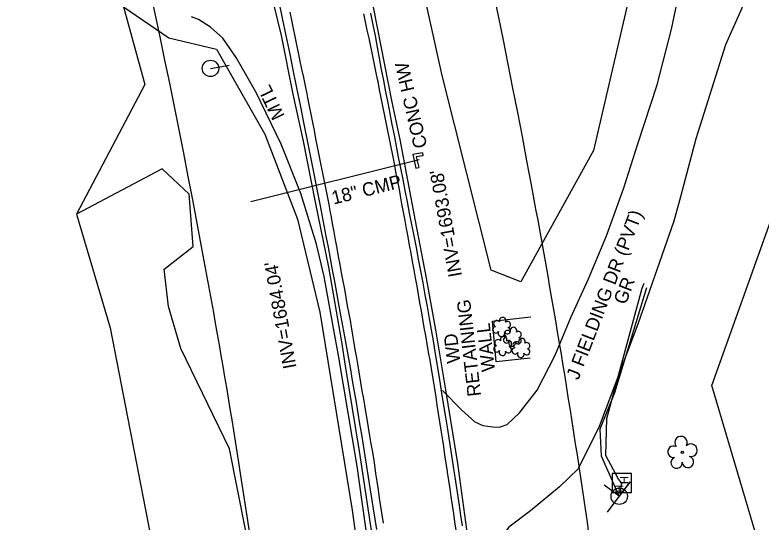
# Model space of a CAD drawing. Extents: x 472260 to 482161, y 489063 to 507124.
# Drawn here: x 477871.1 to 478093.4, y 498644 to 498795.2 of the extents above; entities that cross this region are included whole.
import ezdxf

# ---------------------------------------------------------------- set-up
doc = ezdxf.new("R2010")
doc.units = 0
for name, color, linetype in [('Exist Structure Minor Drop Inlet Cogo Elevation', 7, 'Continuous'), ('Exist Structure Minor Pipes CMP 30 Inch', 7, 'Continuous'), ('Prop Drainage Structure Catch Basin Convert From Junction Box Label', 7, 'Continuous'), ('Prop Drainage Structure Catch Basin Grate 840 03E CELL', 7, 'Continuous'), ('Prop Drainage Structure Catch Basin Grate 840 03F Label', 7, 'Continuous'), ('Prop Drainage Structure Drop Inlet Grate 2 Narrow Slots and Sag Grates 840 24 CELL', 7, 'Continuous'), ('Prop Drainage Structure Drop Inlet Grate 2 Wide Slots and Flat Grates 840 20 Label', 7, 'Continuous'), ('Prop Drainage Structure Outlet Berm Ditch 850 10 CELL', 7, 'Continuous'), ('Prop Drainage Structure Pipe CSP 60in Label', 7, 'Continuous'), ('Prop Drainage Structure Pipe RCP 18in Class III', 7, 'Continuous'), ('Prop Drainage Structure Pipe RCP 66in Class IV', 7, 'Continuous'), ('Prop Drainage Structure Pipe RCP 66in Class IV Label', 7, 'Continuous'), ('Prop Drainage Structure Pipe Stub Out CELL', 7, 'Continuous'), ('Prop Drainage Structure Pipe Welded Steel 72in Label', 7, 'Continuous'), ('Prop Drainage Structure Plot Symbol 50 Scale', 7, 'Continuous'), ('Prop Drainage Structure Plot Symbol 50 Scale CELL', 7, 'Continuous'), ('Prop Drainage Structure Tops and Inverts LABEL', 7, 'Continuous'), ('Prop Earthen Structure Base Ditch Lateral Detail Label', 7, 'Continuous'), ('Prop Earthen Structure False Sump Label', 7, 'Continuous'), ('Prop Erosion Rip Rap Pad at Outlet CELL', 7, 'Continuous'), ('Prop Erosion Rip Rap Pad at Outlet Label', 7, 'Continuous'), ('Prop NEU Channel Block Detail CELL', 7, 'Continuous'), ('Prop NEU Channel Block Detail Label', 7, 'Continuous'), ('Prop SS Fill Line', 7, 'Continuous')]:
    doc.layers.add(name, color=color, linetype=linetype)

msp = doc.modelspace()

# ---------------------------------------------------------------- linework, layer by layer
at = {"layer": 'Exist Structure Minor Drop Inlet Cogo Elevation'}
for centre, radius, start, end in [((475150.42, 498208.04), 2924.21, 10.42705, 28.78535), ((475150.42, 498208.04), 2824.21, 10.42705, 28.78535), ((475642.7, 498298.63), 2423.66, 7.87106, 10.42705), ((475642.7, 498298.63), 2323.66, 7.87106, 10.42705)]:
    msp.add_arc(centre, radius, start, end, dxfattribs=at)
at = {"layer": 'Prop Drainage Structure Catch Basin Convert From Junction Box Label'}
for points in [[(477996.51, 498701.33), (477993.74, 498716.69), (477990.46, 498733.83), (477985.88, 498758.04), (477983.51, 498769.13), (477976.97, 498802.63), (477971.47, 498828.29), (477964.59, 498856.8), (477957.12, 498889.21), (477952.05, 498910.97), (477944.91, 498938.83), (477937.4, 498966.04), (477929.86, 498994.18), (477923.48, 499016.53), (477918.46, 499033.05)], [(477968.51, 498697.7), (477964.57, 498719.96), (477960.6, 498739.33), (477957.08, 498757.49), (477954, 498771.52), (477950.47, 498789.03), (477948.35, 498797.99), (477945.98, 498809.81), (477945.17, 498813.58), (477941.18, 498829.97), (477939.67, 498836.85), (477935.83, 498854), (477931.51, 498873.52), (477926.45, 498894.44), (477921.49, 498914.61), (477916.72, 498933.94), (477910.94, 498955.11)], [(478020.37, 498531.37), (478017.95, 498551.09), (478014.43, 498582.34), (478010.97, 498607.98), (478008.3, 498625.86), (478005.77, 498641.71), (478003, 498661.43), (477999.51, 498683.4), (477996.51, 498701.33)], [(478002.63, 498442.95), (478002.08, 498447.9), (477997.91, 498482.93), (477994.76, 498509.09), (477991.94, 498534.13), (477988.4, 498562.87), (477984.93, 498587.23), (477981.55, 498613.17), (477978.36, 498634.94), (477973.78, 498665.15), (477969.61, 498690.6), (477968.51, 498697.7)]]:
    msp.add_lwpolyline(points, dxfattribs=at)
at = {"layer": 'Prop Drainage Structure Catch Basin Grate 840 03E CELL'}
msp.add_lwpolyline([(478059.3, 498713.83), (478049.73, 498682.49), (478045.35, 498671.66), (478045.77, 498663.75), (478050.99, 498651.84)], dxfattribs=at)
at = {"layer": 'Prop Drainage Structure Catch Basin Grate 840 03F Label'}
for p, q in [((478054.78, 498658.49), (478049.06, 498658.49)), ((478049.06, 498658.49), (478049.06, 498652.76)), ((478054.78, 498652.76), (478054.78, 498658.49)), ((478051.92, 498655.62), (478051.92, 498655.62)), ((478049.06, 498652.76), (478054.78, 498652.76))]:
    msp.add_line(p, q, dxfattribs=at)
at = {"layer": 'Prop Drainage Structure Drop Inlet Grate 2 Narrow Slots and Sag Grates 840 24 CELL'}
for points in [[(477980.85, 498643.69), (477980.48, 498646.15), (477980.12, 498648.62), (477979.75, 498651.08), (477979.39, 498653.55), (477979.02, 498656.02), (477978.66, 498658.48), (477978.29, 498660.95), (477978.09, 498662.34), (477977.67, 498664.8), (477977.26, 498667.26), (477976.85, 498669.72), (477976.43, 498672.17), (477976.02, 498674.63), (477975.83, 498675.77), (477975.41, 498678.23), (477975, 498680.68), (477974.58, 498683.14), (477974.17, 498685.6), (477973.75, 498688.06), (477973.33, 498690.51), (477972.92, 498692.97), (477972.5, 498695.43), (477972.09, 498697.88), (477971.67, 498700.34), (477971.25, 498702.8), (477971.12, 498703.59), (477970.67, 498706.04), (477970.22, 498708.49), (477969.78, 498710.94), (477969.33, 498713.39), (477968.88, 498715.84), (477968.43, 498718.29), (477967.98, 498720.74), (477967.53, 498723.19), (477967.08, 498725.65), (477966.64, 498728.1), (477966.19, 498730.55), (477965.74, 498733), (477965.29, 498735.45), (477965.15, 498736.25), (477964.66, 498738.69), (477964.18, 498741.14), (477963.69, 498743.58), (477963.21, 498746.02), (477962.72, 498748.47), (477962.24, 498750.91), (477961.75, 498753.36), (477961.27, 498755.8), (477960.78, 498758.24), (477960.3, 498760.69), (477959.81, 498763.13), (477959.33, 498765.57), (477958.84, 498768.02), (477958.36, 498770.46), (477958.12, 498771.64), (477957.62, 498774.08), (477957.11, 498776.52), (477956.61, 498778.96), (477956.1, 498781.4), (477955.59, 498783.83), (477955.09, 498786.27), (477954.58, 498788.71), (477954.08, 498791.15), (477953.57, 498793.59), (477953.07, 498796.03)], [(478002.54, 498641.58), (478002.18, 498644.05), (478001.82, 498646.52), (478001.45, 498648.98), (478001.09, 498651.45), (478000.73, 498653.92), (478000.36, 498656.38), (478000, 498658.85), (477999.97, 498659.09), (477999.59, 498661.55), (477999.21, 498664.01), (477998.83, 498666.48), (477998.45, 498668.94), (477998.07, 498671.4), (477997.69, 498673.87), (477997.31, 498676.33), (477996.93, 498678.79), (477996.55, 498681.26), (477996.17, 498683.72), (477995.79, 498686.19), (477995.62, 498687.29), (477995.19, 498689.74), (477994.76, 498692.2), (477994.33, 498694.65), (477993.9, 498697.11), (477993.48, 498699.56), (477993.05, 498702.02), (477992.62, 498704.47), (477992.19, 498706.93), (477991.76, 498709.38), (477991.33, 498711.84), (477990.89, 498714.3), (477990.45, 498716.75), (477990, 498719.2), (477989.55, 498721.65), (477989.1, 498724.11), (477988.65, 498726.56), (477988.21, 498729.01), (477987.76, 498731.46), (477987.31, 498733.91), (477986.86, 498736.36), (477986.41, 498738.81), (477985.96, 498741.27), (477985.52, 498743.72), (477985.1, 498745.98), (477984.62, 498748.43), (477984.13, 498750.87), (477983.64, 498753.32), (477983.16, 498755.76), (477982.67, 498758.21), (477982.18, 498760.65), (477981.7, 498763.09), (477981.21, 498765.54), (477980.73, 498767.98), (477980.24, 498770.43), (477979.75, 498772.87), (477979.27, 498775.32), (477979.13, 498776.01), (477978.62, 498778.45), (477978.11, 498780.89), (477977.6, 498783.33), (477977.09, 498785.77), (477976.58, 498788.21), (477976.07, 498790.65), (477975.56, 498793.09), (477975.05, 498795.52)]]:
    msp.add_lwpolyline(points, dxfattribs=at)
at = {"layer": 'Prop Drainage Structure Drop Inlet Grate 2 Wide Slots and Flat Grates 840 20 Label'}
msp.add_line((478069.93, 498664.79), (478069.93, 498664.79), dxfattribs=at)
msp.add_circle((478069.93, 498664.79), 0.326, dxfattribs=at)
for centre, radius, start, end in [((478069.55, 498667.66), 1.86, 330.1651, 219.7134), ((478067.33, 498664.94), 1.73, 62.6636, 279.3457), ((478072.48, 498665.38), 1.9, 257.1011, 134.1999), ((478068.23, 498661.67), 1.69, 111.5671, 6.231), ((478071.61, 498661.89), 1.7, 181.2822, 74.56)]:
    msp.add_arc(centre, radius, start, end, dxfattribs=at)
at = {"layer": 'Prop Drainage Structure Pipe CSP 60in Label'}
msp.add_lwpolyline([(478051.42, 498652.53), (478051.92, 498655.62), (478050.93, 498656.77), (478047.11, 498663.86), (478047.45, 498674.84), (478058.01, 498713.74), (478058.57, 498715.23)], dxfattribs=at)
at = {"layer": 'Prop Drainage Structure Pipe RCP 18in Class III'}
for points in [[(478041.97, 498716.51), (478047.32, 498729.34), (478052.49, 498743.63), (478056.64, 498756.73), (478062.4, 498774.32), (478066.75, 498790.95), (478070.01, 498806.62)], [(478090.11, 498802.9), (478082.8, 498786.24), (478073.98, 498758.22), (478069.43, 498740.96), (478067.38, 498733.66)], [(478067.38, 498733.66), (478056.64, 498702.95), (478045.19, 498672.47), (478038.91, 498659.85), (478033.38, 498654.47), (478024.69, 498647.29), (478018.26, 498642.42), (478014.87, 498637.95), (478012.54, 498632.09), (478007.31, 498625.71)], [(477998.52, 498683.24), (478004.16, 498677.45), (478008.15, 498673.88), (478010.51, 498672.75), (478013.43, 498672.33), (478015.47, 498672.29), (478017.7, 498673.09), (478021.46, 498676.53), (478026.72, 498683.29), (478032.08, 498693.73), (478036.74, 498704.92), (478041.97, 498716.51)]]:
    msp.add_lwpolyline(points, dxfattribs=at)
at = {"layer": 'Prop Drainage Structure Pipe RCP 66in Class IV'}
msp.add_line((477941.33, 498739.56), (477991.56, 498752.1), dxfattribs=at)
at = {"layer": 'Prop Drainage Structure Pipe Stub Out CELL'}
for points in [[(477978.91, 498641.74), (477978.43, 498644.81), (477977.95, 498647.92), (477977.47, 498651.06), (477976.97, 498654.23), (477976.47, 498657.4), (477975.96, 498660.57), (477975.45, 498663.75), (477974.93, 498666.93), (477974.41, 498670.11), (477973.89, 498673.29), (477973.36, 498676.47), (477972.82, 498679.67), (477972.27, 498682.9), (477971.71, 498686.17), (477971.13, 498689.48), (477970.55, 498692.78), (477969.97, 498696.05), (477969.38, 498699.28), (477968.8, 498702.47), (477968.21, 498705.68), (477967.61, 498708.95), (477966.99, 498712.3), (477966.36, 498715.72), (477965.72, 498719.15), (477965.09, 498722.54), (477964.47, 498725.89), (477963.86, 498729.19), (477963.25, 498732.44), (477962.65, 498735.62), (477962.05, 498738.72), (477961.46, 498741.75), (477960.87, 498744.75), (477960.27, 498747.75), (477959.66, 498750.76), (477959.05, 498753.78), (477958.43, 498756.77), (477957.24, 498762.63), (477956.12, 498768.26), (477955.08, 498773.46), (477954.12, 498778.28), (477953.07, 498783.47), (477951.92, 498789.02), (477950.83, 498794.22), (477949.79, 498799.08)], [(478004.42, 498642.9), (478003.97, 498645.93), (478003.52, 498648.92), (478002.63, 498654.79), (478001.75, 498660.58), (478000.86, 498666.37), (477999.94, 498672.25), (477999.46, 498675.26), (477998.51, 498681.12), (477997.66, 498686.38), (477996.78, 498691.8), (477996.3, 498694.72), (477995.77, 498697.97), (477995.2, 498701.3), (477994.61, 498704.71), (477993.99, 498708.22), (477993.35, 498711.76), (477992.7, 498715.29), (477992.04, 498718.83), (477991.37, 498722.35), (477990.69, 498725.86), (477990.02, 498729.32), (477989.35, 498732.73), (477988.69, 498736.11), (477988.03, 498739.46), (477987.37, 498742.8), (477986.71, 498746.14), (477986.05, 498749.48), (477985.4, 498752.8), (477984.76, 498756.09), (477984.13, 498759.33), (477983.5, 498762.54), (477982.88, 498765.75), (477982.26, 498769), (477981.62, 498772.29), (477980.98, 498775.61), (477980.34, 498778.95), (477979.71, 498782.28), (477979.09, 498785.6), (477978.48, 498788.91), (477977.84, 498792.26), (477977.15, 498795.67)]]:
    msp.add_lwpolyline(points, dxfattribs=at)
at = {"layer": 'Prop Drainage Structure Plot Symbol 50 Scale'}
for p, q in [((477992.49, 498754.01), (477992.61, 498753.19)), ((477990.57, 498749.46), (477991.38, 498749.65))]:
    msp.add_line(p, q, dxfattribs=at)
for points in [[(477992.49, 498754.01), (477989.59, 498753.59), (477990.57, 498749.46)], [(477992.61, 498753.19), (477990.61, 498752.9), (477991.38, 498749.65)]]:
    msp.add_lwpolyline(points, dxfattribs=at)
at = {"layer": 'Prop Drainage Structure Plot Symbol 50 Scale CELL'}
for points in [[(477966.35, 498699.59), (477963.2, 498717.17), (477960.96, 498726.82), (477956.29, 498741.9), (477950.37, 498756.69), (477942.99, 498772.06), (477937.02, 498782.44), (477933.02, 498788.21), (477929.33, 498791.5), (477925.8, 498793.82), (477923.73, 498794.65)], [(477980.13, 498507.83), (477981.43, 498508.73), (477982.83, 498510.24), (477984.67, 498513.24), (477986.54, 498518.59), (477987.15, 498525.08), (477987.62, 498540.38), (477986.53, 498558.71), (477982.99, 498588.89), (477977.95, 498625.97), (477973.03, 498660.6), (477967.5, 498693.64), (477966.35, 498699.59)]]:
    msp.add_lwpolyline(points, dxfattribs=at)
at = {"layer": 'Prop Drainage Structure Tops and Inverts LABEL'}
for points in [[(477903.45, 498797.63), (477916.96, 498788.32), (477931.12, 498784.97), (477945.58, 498759.61), (477955.28, 498734.27), (477961.94, 498706.58)], [(477916.85, 498708.28), (477915.5, 498719.35), (477924.23, 498726.13), (477923, 498741.71), (477914.94, 498749.31), (477889.45, 498735.82)], [(477963.92, 498311.35), (477977.85, 498311.67), (477991.77, 498320.81), (477996.36, 498327.92), (477987.9, 498370.28), (477978.86, 498428.47), (477975.53, 498495.68), (477961.52, 498510.8), (477950.56, 498529.32), (477945.43, 498576.07), (477942.36, 498628.75), (477934.97, 498665.8), (477920.5, 498695.73), (477916.85, 498708.28)], [(477961.94, 498706.58), (477971.52, 498647.49), (477982.99, 498564.73), (477984.62, 498530.33), (477982.85, 498519.27), (477986.87, 498514.03), (477992.36, 498496.75), (478005.53, 498381.95), (478017.22, 498287.93), (478027.98, 498194.35)]]:
    msp.add_lwpolyline(points, dxfattribs=at)
at = {"layer": 'Prop Earthen Structure Base Ditch Lateral Detail Label'}
msp.add_line((478051.14, 498651.67), (478051.14, 498651.67), dxfattribs=at)
msp.add_lwpolyline([(478047.61, 498646.9), (478054.39, 498655.99), (478051.16, 498651.66), (478046.62, 498655.02)], dxfattribs=at)
msp.add_circle((478051.14, 498651.68), 2.45, dxfattribs=at)
at = {"layer": 'Prop Erosion Rip Rap Pad at Outlet CELL'}
for p, q in [((478016.18, 498701.98), (478016.18, 498701.98)), ((478019.37, 498699.01), (478019.37, 498699.01)), ((478016.48, 498696.29), (478016.48, 498696.29)), ((478021.93, 498695.69), (478021.93, 498695.69))]:
    msp.add_line(p, q, dxfattribs=at)
for centre, radius, start, end in [((478016.4, 498704.02), 0.99, 334.8391, 200.4717), ((478014.37, 498701.27), 0.955, 95.1099, 327.9534), ((478014.69, 498703.1), 0.968, 35.8908, 245.4216), ((478017.81, 498701.05), 0.937, 204.9913, 73.4601), ((478017.85, 498702.85), 0.929, 284.4567, 126.0861), ((478019.6, 498701.05), 0.99, 334.8391, 200.4717), ((478016.05, 498700.29), 0.984, 151.2797, 21.387), ((478017.89, 498700.14), 0.968, 35.8908, 245.4216), ((478021.04, 498699.88), 0.929, 284.4567, 126.0861), ((478015, 498697.42), 0.968, 35.8908, 245.4216), ((478016.71, 498698.33), 0.99, 334.8391, 200.4717), ((478017.57, 498698.3), 0.955, 95.1099, 327.9534), ((478018.16, 498697.16), 0.929, 284.4567, 126.0861), ((478019.24, 498697.33), 0.984, 151.2797, 21.387), ((478020.45, 498696.82), 0.968, 35.8908, 245.4216), ((478021.01, 498698.08), 0.937, 204.9913, 73.4601), ((478022.16, 498697.73), 0.99, 334.8391, 200.4717), ((478023.6, 498696.56), 0.929, 284.4567, 126.0861), ((478014.68, 498695.59), 0.955, 95.1099, 327.9534), ((478018.12, 498695.36), 0.937, 204.9913, 73.4601), ((478020.13, 498694.99), 0.955, 95.1099, 327.9534), ((478023.57, 498694.76), 0.937, 204.9913, 73.4601), ((478016.36, 498694.61), 0.984, 151.2797, 21.387), ((478021.8, 498694.01), 0.984, 151.2797, 21.387)]:
    msp.add_arc(centre, radius, start, end, dxfattribs=at)
at = {"layer": 'Prop Erosion Rip Rap Pad at Outlet Label'}
for points in [[(478182.3, 498910.77), (478166.83, 498916.31), (478107.63, 498907.49), (478070.29, 498915.49), (478054.1, 498865.86), (478062.04, 498834.83), (478043.51, 498754.74), (478021.79, 498715.6), (478012.98, 498719.06), (477998.42, 498777.13), (477977.8, 498870.01), (477942.42, 498999.34), (477929.03, 499039.05), (477877.26, 499206.51)], [(477771.36, 499171.02), (477801.04, 499098.02), (477836.35, 499006.26), (477847.24, 498939.21), (477882.23, 498850.13), (477903.45, 498797.63), (477909.74, 498774.45), (477889.45, 498735.82), (477899.46, 498701.89)], [(478071.03, 498217.47), (478056.11, 498323.15), (478040.82, 498458.32), (478034.94, 498527.74), (478039.59, 498564.51), (478031.67, 498591.42), (478030.01, 498626.63), (478040.61, 498634.33), (478065.91, 498633.36), (478084.75, 498626.27), (478094.83, 498630.37), (478078.73, 498684.72), (478096.71, 498735.02)], [(477899.46, 498701.89), (477918.46, 498604.12), (477927.94, 498530.85), (477937.69, 498486.12), (477946.46, 498424.92), (477963.92, 498311.35), (477964.48, 498292.29), (477968.75, 498259.54), (477979.45, 498191.25)]]:
    msp.add_lwpolyline(points, dxfattribs=at)
at = {"layer": 'Prop NEU Channel Block Detail Label'}
for q in [(477934.89, 498780.19), (477929.35, 498779.23)]:
    msp.add_line((477929.35, 498779.23), q, dxfattribs=at)
msp.add_circle((477929.35, 498779.23), 2.45, dxfattribs=at)
at = {"layer": 'Prop SS Fill Line'}
msp.add_lwpolyline([(478024.59, 498692.8), (478014.48, 498691.75), (478013.4, 498703.9), (478024.78, 498705.16)], dxfattribs=at)

# ---------------------------------------------------------------- texts
at = {"layer": 'Exist Structure Minor Pipes CMP 30 Inch'}
msp.add_text('CONC HW', height=4, rotation=102.8174, dxfattribs=at).set_placement((477993.97, 498755.92))
at = {"layer": 'Prop Drainage Structure Catch Basin Grate 840 03F Label'}
for p in [(478051.33, 498657.71), (478049.86, 498655.14)]:
    msp.add_text('H', height=2.5, rotation=270, dxfattribs=at).set_placement(p)
at = {"layer": 'Prop Drainage Structure Outlet Berm Ditch 850 10 CELL'}
for s, p in [('RETAINING', (478009.98, 498681.64)), ('WALL', (478014.17, 498689.06)), ('WD', (478003.81, 498691.55))]:
    msp.add_text(s, height=4, rotation=96.515, dxfattribs=at).set_placement(p)
at = {"layer": 'Prop Drainage Structure Pipe RCP 66in Class IV Label'}
msp.add_text('18" CMP', height=4, rotation=14.0137, dxfattribs=at).set_placement((477966, 498738.61))
at = {"layer": 'Prop Drainage Structure Pipe Welded Steel 72in Label'}
for s, p in [("INV=1693.08'", (478004.31, 498717.4)), ("INV=1684.04'", (477955, 498690.05))]:
    msp.add_text(s, height=4, rotation=100.2612, dxfattribs=at).set_placement(p)
at = {"layer": 'Prop Earthen Structure False Sump Label'}
for s, p in [('J FIELDING DR (PVT)', (478038.97, 498686.13)), ('GR', (478053.05, 498708.55))]:
    msp.add_text(s, height=4, rotation=68.9221, dxfattribs=at).set_placement(p)
at = {"layer": 'Prop NEU Channel Block Detail CELL'}
msp.add_text('MTL', height=4, rotation=115.6616, dxfattribs=at).set_placement((477951.56, 498765.08))

doc.saveas('drawing.dxf')
